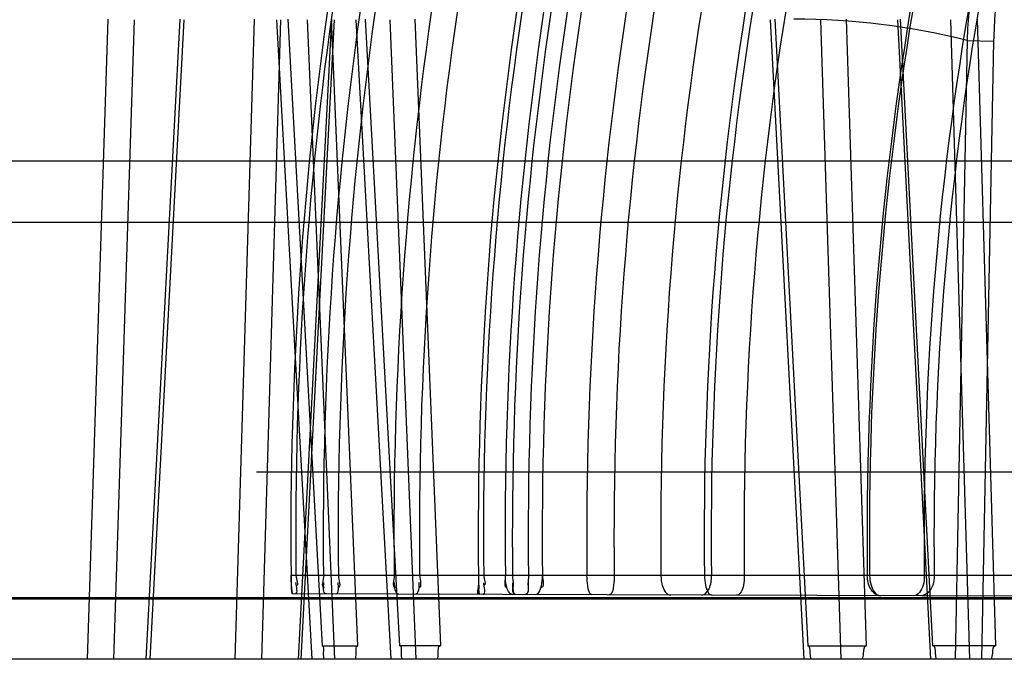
# Model space of a CAD drawing. Header units: millimetres. Extents: x 0 to 297, y 0 to 210.
# Tile 282 of 446: x 140.6904 to 140.8324, y 161.2056 to 161.2978. Entities that reach past the tile are written whole.
import ezdxf

# ---------------------------------------------------------------- set-up
doc = ezdxf.new("R2010")
doc.units = ezdxf.units.MM
doc.header["$LTSCALE"] = 16.335
doc.layers.add('INTFCLR_144815', color=7, linetype='CONTINUOUS')
doc.layers.add('INTFCLR_72935', color=7, linetype='CONTINUOUS')

msp = doc.modelspace()

# ---------------------------------------------------------------- linework, layer by layer
at = {"layer": 'INTFCLR_144815', "color": 9, "linetype": 'Continuous'}
for p, q in [((140.7031473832, 161.2979436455), (140.7001685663, 161.2055885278)), ((140.7069343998, 161.2978494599), (140.7039548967, 161.2055885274)), ((140.7086700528, 161.2055885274), (140.7135532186, 161.297943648)), ((140.7092522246, 161.2055885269), (140.7141265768, 161.2978494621)), ((140.7214996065, 161.2055885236), (140.7242588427, 161.2979436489)), ((140.7253161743, 161.205588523), (140.7280766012, 161.2978494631)), ((140.7325817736, 161.2055885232), (140.7275109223, 161.2978494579)), ((140.7290750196, 161.2979436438), (140.7340407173, 161.2075519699)), ((140.7353726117, 161.2979436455), (140.7305796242, 161.2055885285)), ((140.7357497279, 161.2978494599), (140.7309656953, 161.2055885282)), ((140.73189048, 161.2978494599), (140.7358070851, 161.205588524)), ((140.7392001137, 161.2075519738), (140.7353602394, 161.2979436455)), ((140.7388866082, 161.2978494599), (140.7439389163, 161.2055885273)), ((140.7452152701, 161.2075519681), (140.7402680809, 161.2979436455)), ((140.7475995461, 161.2055885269), (140.743857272, 161.2978494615)), ((140.7474016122, 161.2979436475), (140.7510710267, 161.2075519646)), ((140.8035134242, 161.2055885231), (140.7986726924, 161.2978494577)), ((140.799290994, 161.2979436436), (140.8040296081, 161.2075519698)), ((140.8058559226, 161.2978494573), (140.8088034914, 161.2055885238)), ((140.812491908, 161.2075519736), (140.8095998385, 161.2979436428)), ((140.8169851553, 161.2978494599), (140.8217393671, 161.2055885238)), ((140.8220606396, 161.2075519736), (140.8174070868, 161.2979436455)), ((140.8274032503, 161.2055885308), (140.8246759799, 161.2978494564)), ((140.8284443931, 161.2979436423), (140.8311209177, 161.2075519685)), ((140.8270098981, 161.2948618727), (140.825270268, 161.2055885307)), ((140.8270098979, 161.2948618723), (140.8308302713, 161.2947676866)), ((140.8308302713, 161.2947676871), (140.8290876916, 161.2055885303)), ((140.5552398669, 161.2775099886), (141.5214655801, 161.2775099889)), ((141.5186275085, 161.2685885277), (140.5034155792, 161.2685885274)), ((141.8680634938, 161.2142743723), (140.554912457, 161.2142743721)), ((140.5796158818, 161.2145099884), (141.8459102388, 161.2145099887)), ((141.8672649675, 161.205588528), (140.4486734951, 161.2055885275))]:
    msp.add_line(p, q, dxfattribs=at)
at = {"layer": 'INTFCLR_144815', "color": 6, "linetype": 'Continuous'}
for p, q in [((140.9105442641, 161.2325885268), (140.724551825, 161.2325885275)), ((140.7340406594, 161.2075519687), (140.7392000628, 161.2075519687)), ((140.7510709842, 161.2075519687), (140.7452152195, 161.2075519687)), ((140.8040295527, 161.2075519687), (140.8124918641, 161.2075519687)), ((140.831120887, 161.2075519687), (140.8220605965, 161.2075519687))]:
    msp.add_line(p, q, dxfattribs=at)
at = {"layer": 'INTFCLR_144815', "color": 9, "linetype": 'Continuous'}
msp.add_arc((140.8020853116, 161.19560673), 0.1023365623, 75.9035747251, 90.01990537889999, dxfattribs=at)
for points, knots in [([(140.8586872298, 161.3379978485), (140.8567659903, 161.3383797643), (140.8537442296, 161.3384775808), (140.8503538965, 161.33772186), (140.8484459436, 161.3370543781), (140.845529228, 161.3357732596), (140.8428083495, 161.3338967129), (140.8403771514, 161.3316230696), (140.83872708, 161.3298898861), (140.8367866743, 161.3274770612), (140.8350575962, 161.3248233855), (140.8337748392, 161.3225341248), (140.8318983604, 161.3188144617), (140.8303917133, 161.3148324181), (140.8292251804, 161.310691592), (140.8285142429, 161.3077806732), (140.8275140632, 161.3025310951), (140.8270984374, 161.2979403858), (140.8270098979, 161.2948618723)], [0, 0, 0, 0, 0.09771588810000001, 0.1472704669, 0.1727131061, 0.1984371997, 0.3060937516, 0.3349763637, 0.3645291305, 0.4253885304, 0.4891348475, 0.5222846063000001, 0.5562566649, 0.6969275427, 0.733562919, 0.7708730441, 0.8463655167, 1, 1, 1, 1]), ([(140.8602587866, 161.3353967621), (140.8584556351, 161.3357551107), (140.8556204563, 161.3358469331), (140.8524409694, 161.3351344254), (140.8506541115, 161.3345052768), (140.8479241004, 161.3332991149), (140.8453809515, 161.331531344), (140.8431127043, 161.3293910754), (140.8415744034, 161.3277589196), (140.8397682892, 161.3254863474), (140.8381615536, 161.3229882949), (140.836972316, 161.3208328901), (140.8352348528, 161.3173287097), (140.8338485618, 161.3135783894), (140.8327838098, 161.3096802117), (140.8321376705, 161.3069380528), (140.8312386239, 161.3019904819), (140.830887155, 161.2976665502), (140.8308302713, 161.2947676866)], [0, 0, 0, 0, 0.0976914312, 0.1471743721, 0.1725712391, 0.1982435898, 0.3056783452, 0.3345042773, 0.3640047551, 0.4247766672, 0.4884590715, 0.5215903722, 0.5555516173, 0.6962629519, 0.7329371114, 0.7702971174, 0.8459277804, 1, 1, 1, 1])]:
    msp.add_open_spline(points, degree=3, knots=knots, dxfattribs=at)
at = {"layer": 'INTFCLR_144815', "color": 6, "linetype": 'Continuous'}
for points, knots in [([(140.7343142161, 161.2055885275), (140.7342959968, 161.2058796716), (140.7341570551, 161.2064006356), (140.7344108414, 161.2075518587), (140.7340406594, 161.2075519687)], [0, 0, 0, 0, 0.4407245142, 1, 1, 1, 1]), ([(140.7388432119, 161.2055885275), (140.738870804, 161.2058649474), (140.739025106, 161.2063968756), (140.7388115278, 161.2075519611), (140.7392000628, 161.2075519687)], [0, 0, 0, 0, 0.4169018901, 1, 1, 1, 1]), ([(140.7455322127, 161.2055885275), (140.7455117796, 161.2058648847), (140.7453742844, 161.2063960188), (140.745602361, 161.2075519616), (140.7452152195, 161.2075519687)], [0, 0, 0, 0, 0.4171777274, 1, 1, 1, 1]), ([(140.7506724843, 161.2055885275), (140.7507046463, 161.2058799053), (140.7508628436, 161.2064094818), (140.7506947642, 161.207551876), (140.7510709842, 161.2075519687)], [0, 0, 0, 0, 0.4379470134, 1, 1, 1, 1]), ([(140.8045104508, 161.2055885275), (140.8044763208, 161.2058801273), (140.8043290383, 161.2064225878), (140.8044126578, 161.2075519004), (140.8040295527, 161.2075519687)], [0, 0, 0, 0, 0.4338589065, 1, 1, 1, 1]), ([(140.8119387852, 161.2055885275), (140.8119801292, 161.2058654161), (140.8121445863, 161.2064188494), (140.8120891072, 161.2075519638), (140.8124918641, 161.2075519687)], [0, 0, 0, 0, 0.4100659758, 1, 1, 1, 1]), ([(140.8225794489, 161.2055885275), (140.8225442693, 161.2058653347), (140.8223949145, 161.2064179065), (140.8224615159, 161.207551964), (140.8220605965, 161.2075519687)], [0, 0, 0, 0, 0.4103721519, 1, 1, 1, 1]), ([(140.8305326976, 161.2055885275), (140.830578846, 161.205880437), (140.830745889, 161.2064334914), (140.8307298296, 161.2075519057), (140.831120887, 161.2075519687)], [0, 0, 0, 0, 0.4304372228, 1, 1, 1, 1])]:
    msp.add_open_spline(points, degree=3, knots=knots, dxfattribs=at)
at = {"layer": 'INTFCLR_72935', "color": 9, "linetype": 'Continuous'}
for p, q in [((140.8553201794, 161.2176563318), (140.729552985, 161.2176563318)), ((140.8531770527, 161.2146237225), (140.7296889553, 161.215054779))]:
    msp.add_line(p, q, dxfattribs=at)
at = {"layer": 'INTFCLR_72935', "color": 7, "linetype": 'Continuous'}
for p, q in [((140.7296045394, 161.2158171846), (140.729552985, 161.2176563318)), ((140.729552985, 161.2176563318), (140.7295870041, 161.2162101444)), ((140.7296889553, 161.215054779), (140.7296045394, 161.2158171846)), ((140.729604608, 161.2158158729), (140.7296889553, 161.215054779)), ((140.7567183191, 161.2149604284), (140.7566263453, 161.2157490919))]:
    msp.add_line(p, q, dxfattribs=at)
at = {"layer": 'INTFCLR_72935', "color": 6, "linetype": 'Continuous'}
for centre, radius, start, end in [((141.2736209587, 161.223588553), 0.5441003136, 162.3394245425, 180.6246972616), ((141.2734382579, 161.2235876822), 0.5432121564, 162.3094998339, 180.6256268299), ((141.273815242, 161.2235876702), 0.5396215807, 162.1878579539, 180.629788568), ((141.2732497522, 161.2235876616), 0.5369128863, 162.0949601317, 180.6329650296), ((141.2740037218, 161.2235876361), 0.5296219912, 161.8399382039, 180.641676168), ((141.2730612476, 161.2235876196), 0.5250137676, 161.6748998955, 180.6473068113), ((141.2736267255, 161.2235875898), 0.5170906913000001, 161.3838828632, 180.6572222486), ((141.2734382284, 161.2235875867), 0.5161499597, 161.3487026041, 180.6584197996), ((141.2741922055, 161.2235875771), 0.5137854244, 161.259675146, 180.6614490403), ((141.2738152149, 161.2235875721), 0.5123697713, 161.2059583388, 180.6632761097), ((141.2732497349, 161.2235875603), 0.5095162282, 161.0967205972, 180.6669896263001), ((141.2728727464, 161.2235875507), 0.5071207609, 161.0040135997, 180.6701393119), ((141.2740037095, 161.2235875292), 0.5018274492, 160.7958298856, 180.6772058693), ((141.2730612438, 161.2235875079), 0.4969615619, 160.6003044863, 180.6838344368), ((141.2743807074, 161.2235874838), 0.4915480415, 160.3779389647, 180.6913632), ((141.2741921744, 161.2235874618), 0.4850843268, 160.1055143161, 180.7005734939), ((141.2726842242, 161.2235874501), 0.4825675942, 159.9973390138, 180.7042259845), ((141.2728727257, 161.2235874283), 0.4780196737, 159.7987755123, 180.7109237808), ((141.274569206, 161.2235873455), 0.4619864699, 159.0653634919, 180.7355873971), ((141.2743807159, 161.223587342), 0.4614659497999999, 159.0406371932, 180.7364167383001), ((141.2726842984, 161.2235872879), 0.4518880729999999, 158.5747232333, 180.7520192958), ((141.2724888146, 161.223588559), 0.4502590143, 158.4935318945, 180.7549019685)]:
    msp.add_arc(centre, radius, start, end, dxfattribs=at)
at = {"layer": 'INTFCLR_72935', "color": 7, "linetype": 'Continuous'}
for centre, radius, start, end in [((140.7871986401, 161.2182858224), 0.057649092, 180.6256396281, 182.0630454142), ((140.8133427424, 161.2183086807), 0.0567764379, 180.6583254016, 182.1707465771), ((140.7427148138, 161.2168112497), 0.0131437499, 180.6284945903, 187.6796973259), ((140.7882849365, 161.2175380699), 0.0317090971, 180.7387602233, 183.2342561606)]:
    msp.add_arc(centre, radius, start, end, dxfattribs=at)
at = {"layer": 'INTFCLR_72935', "color": 6, "linetype": 'Continuous'}
for points in [[(140.7302584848, 161.2176563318), (140.7302638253, 161.2171673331), (140.7307371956, 161.2161875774), (140.7302481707, 161.2161892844)], [(140.73422626, 161.2176563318), (140.7342325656, 161.217082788), (140.7337626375, 161.2159411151), (140.7343362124, 161.215939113)], [(140.7363696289, 161.2176563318), (140.7363759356, 161.2170855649), (140.7368583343, 161.2159439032), (140.7362875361, 161.2159458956)], [(140.7444149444, 161.2176563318), (140.7444213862, 161.2170812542), (140.7440144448, 161.2159418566), (140.7445895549, 161.2159398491)], [(140.7480809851, 161.2176563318), (140.7480874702, 161.217082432), (140.748507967, 161.2159388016), (140.7479340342, 161.215940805)], [(140.7573223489, 161.2176563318), (140.7573275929, 161.2172000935), (140.7577714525, 161.2162859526), (140.7573151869, 161.2162875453)], [(140.760441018, 161.2176563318), (140.7604477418, 161.2170740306), (140.7601030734, 161.215928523), (140.7606854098, 161.2159264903)], [(140.7657866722, 161.2176563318), (140.7657934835, 161.2170741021), (140.7661517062, 161.2159210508), (140.7655694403, 161.2159230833)], [(140.7301359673, 161.2150532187), (140.7306781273, 161.2150513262), (140.7302638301, 161.216133), (140.7302579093, 161.2166751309)], [(140.7346264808, 161.2150375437), (140.7340695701, 161.2150394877), (140.7342711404, 161.216111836), (140.734265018, 161.2166687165)], [(140.7359809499, 161.2150328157), (140.7365423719, 161.215030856), (140.7363559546, 161.216114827), (140.7363497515, 161.2166762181)], [(140.7450994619, 161.215000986), (140.7445052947, 161.21500306), (140.7444803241, 161.2160759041), (140.7444736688, 161.2166700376)], [(140.7474037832, 161.2149929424), (140.7480002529, 161.2149908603), (140.7480473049, 161.2160687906), (140.7480405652, 161.2166652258)], [(140.7567183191, 161.2149604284), (140.7562413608, 161.2149620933), (140.7566039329, 161.2159093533), (140.756598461, 161.2163862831)], [(140.7571887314, 161.2149587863), (140.7577507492, 161.2149568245), (140.757328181, 161.2160776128), (140.7573217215, 161.2166395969)], [(140.7619166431, 161.2149422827), (140.7613377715, 161.2149443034), (140.7615287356, 161.2160546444), (140.7615220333, 161.2166334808)], [(140.7633435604, 161.2149373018), (140.7639249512, 161.2149352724), (140.7637527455, 161.2160530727), (140.7637459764, 161.2166344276)]]:
    msp.add_open_spline(points, degree=3, dxfattribs=at)
for points, knots in [([(140.7614474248, 161.2149439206), (140.7609426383, 161.2149456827), (140.7605340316, 161.2163134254), (140.7604466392, 161.2171695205), (140.760441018, 161.2176563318)], [0, 0, 0, 0, 0.5090486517, 1, 1, 1, 1]), ([(140.761479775, 161.2176563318), (140.7614851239, 161.2171943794), (140.7616347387, 161.2164812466), (140.7614570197, 161.2149438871), (140.7619166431, 161.2149422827)], [0, 0, 0, 0, 0.5012788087, 1, 1, 1, 1]), ([(140.7637680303, 161.2176563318), (140.7637733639, 161.2171982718), (140.7636512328, 161.216479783), (140.7638094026, 161.2149356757), (140.7633435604, 161.2149373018)], [0, 0, 0, 0, 0.4958038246, 1, 1, 1, 1]), ([(140.7647800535, 161.2149322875), (140.7652896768, 161.2149305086), (140.7657308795, 161.2162971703), (140.7657923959, 161.2171670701), (140.7657866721, 161.2176563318)], [0, 0, 0, 0, 0.5101765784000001, 1, 1, 1, 1]), ([(140.7729602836, 161.214903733), (140.7724916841, 161.2149053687), (140.7723239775, 161.2163720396), (140.7722172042, 161.2171579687), (140.7722113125, 161.2176563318)], [0, 0, 0, 0, 0.4845938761, 1, 1, 1, 1]), ([(140.7761350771, 161.2176563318), (140.7761405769, 161.2171956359), (140.7760608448, 161.2163944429), (140.7759029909, 161.214893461), (140.775393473, 161.2148952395)], [0, 0, 0, 0, 0.4748558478, 1, 1, 1, 1]), ([(140.7828684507, 161.2176563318), (140.7828739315, 161.2172022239), (140.7829684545, 161.216210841), (140.7836324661, 161.2148664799), (140.7842589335, 161.2148642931)], [0, 0, 0, 0, 0.4202626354, 1, 1, 1, 1]), ([(140.7887495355, 161.2148486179), (140.7892127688, 161.2148470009), (140.7900754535, 161.2159418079), (140.7901610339, 161.2170132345), (140.7901531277, 161.2176563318)], [0, 0, 0, 0, 0.4186945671, 1, 1, 1, 1]), ([(140.7891441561, 161.2176563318), (140.7891498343, 161.217192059), (140.7892408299, 161.2162853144), (140.7896780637, 161.2148453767), (140.7902498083, 161.2148433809)], [0, 0, 0, 0, 0.4481492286, 1, 1, 1, 1]), ([(140.7948898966, 161.2176563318), (140.7948956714, 161.2171910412), (140.7948345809, 161.2162693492), (140.7943612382, 161.2148290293), (140.7937824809, 161.2148310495)], [0, 0, 0, 0, 0.4456776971, 1, 1, 1, 1]), ([(140.8144966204, 161.2147587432), (140.813929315, 161.2147607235), (140.8128323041, 161.2157666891), (140.8126293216, 161.2169973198), (140.8126208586, 161.2176563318)], [0, 0, 0, 0, 0.4625899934, 1, 1, 1, 1]), ([(140.8129529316, 161.2176563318), (140.812958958, 161.2171875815), (140.8130637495, 161.2161295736), (140.8138196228, 161.2147611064), (140.8144904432, 161.2147587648)], [0, 0, 0, 0, 0.41135787, 1, 1, 1, 1]), ([(140.8208352, 161.2176563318), (140.8208413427, 161.2171884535), (140.8207644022, 161.2161076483), (140.8199645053, 161.2147396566), (140.8192798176, 161.2147420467)], [0, 0, 0, 0, 0.405964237, 1, 1, 1, 1]), ([(140.8222688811, 161.2176563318), (140.8222749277, 161.2171974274), (140.8221617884, 161.2160038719), (140.8211267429, 161.2147355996), (140.820357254, 161.2147382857)], [0, 0, 0, 0, 0.3735999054, 1, 1, 1, 1])]:
    msp.add_open_spline(points, degree=3, knots=knots, dxfattribs=at)

doc.saveas('drawing.dxf')
